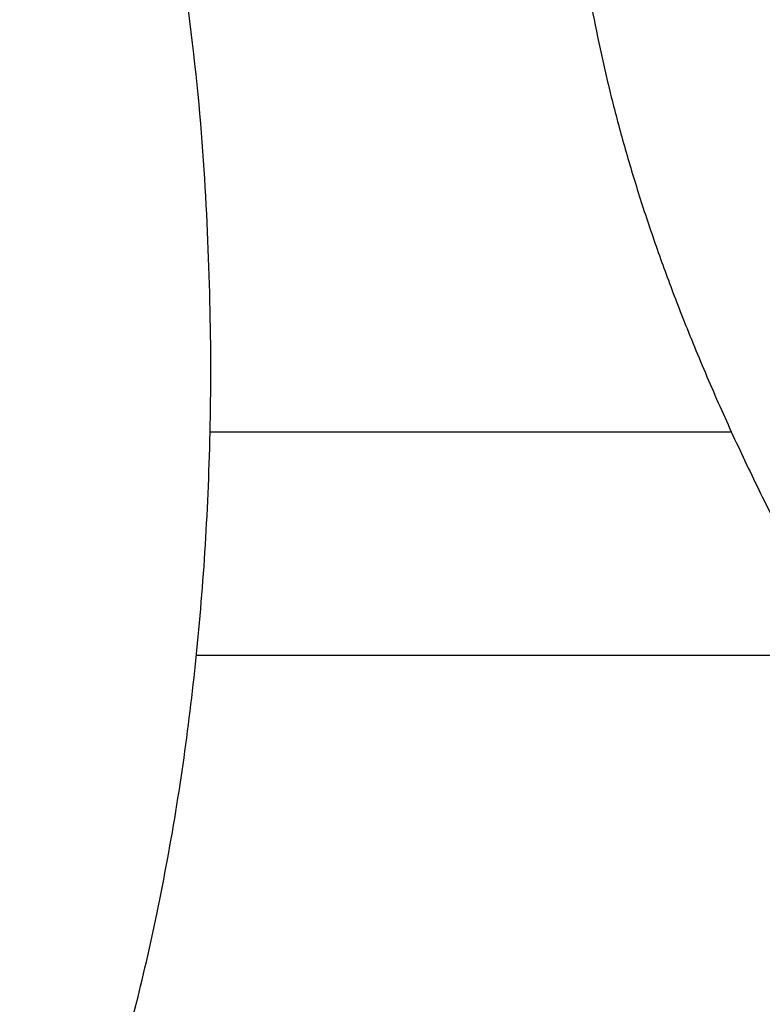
# Model space of a CAD drawing. Header units: inches. Extents: x 24 to 1128, y -74 to 748.
# Tile 316 of 557: x 590.396 to 591.054, y 227.724 to 228.596. Entities that reach past the tile are written whole.
import ezdxf

# ---------------------------------------------------------------- set-up
doc = ezdxf.new("R2010")
doc.units = ezdxf.units.IN
doc.header["$LTSCALE"] = 32
doc.header["$MEASUREMENT"] = 0
doc.layers.add('Visible (ANSI)', color=7, linetype='Continuous', lineweight=30)

msp = doc.modelspace()

# ---------------------------------------------------------------- linework, layer by layer
at = {"layer": 'Visible (ANSI)'}
for p, q in [((590.56472, 228.23079), (591.02651, 228.23079)), ((591.13047, 228.03267), (590.55259, 228.03267))]:
    msp.add_line(p, q, dxfattribs=at)
for points, knots in [([(590.55217, 232.2926), (590.19888, 232.64746), (590.08265, 232.70058), (589.83065, 232.9027), (589.26904, 233.16849), (588.78495, 233.31255), (588.43486, 233.38117), (587.92352, 233.41799), (587.54334, 233.39663), (587.29549, 233.3652), (586.71671, 233.24382), (585.75286, 232.69557), (585.35659, 232.0192), (585.16963, 231.39974), (585.14485, 230.64136), (585.41695, 229.9699), (585.71541, 229.53328), (586.56663, 228.99208), (586.95875, 228.85924), (587.65325, 228.63493), (588.07019, 228.44552), (588.21788, 228.3525), (588.32307, 228.26959), (588.35162, 228.10006), (588.30702, 227.95469), (588.15513, 227.80874), (587.70687, 227.73973), (587.47404, 227.80135), (587.11578, 227.91506), (586.68622, 228.11637), (586.32641, 228.39381), (586.1567, 228.59611), (585.95185, 228.81035)], [0, 0, 0, 0, 0, 0.074085, 0.10269, 0.133689, 0.16679, 0.198605, 0.227525, 0.257011, 0.291036, 0.329253, 0.371353, 0.415239, 0.455898, 0.494781, 0.535382, 0.575034, 0.615343, 0.653819, 0.685392, 0.711703, 0.732004, 0.749282, 0.767325, 0.789255, 0.813362, 0.840082, 0.86874, 0.896879, 0.925496, 1, 1, 1, 1, 1]), ([(584.78633, 227.09196), (585.11, 226.84877), (585.37312, 226.38759), (586.67498, 225.88725), (587.53668, 225.75975), (588.54822, 225.82695), (589.22366, 226.13742), (589.9724, 226.57737), (590.4475, 227.44157), (590.54721, 227.89914), (590.58757, 228.32828), (590.5127, 229.10245), (589.98977, 229.8641), (589.53042, 230.13927), (589.21602, 230.34927), (588.48323, 230.59753), (588.14957, 230.73285), (587.72948, 230.88567), (587.59765, 230.96259), (587.42558, 231.06274), (587.39123, 231.20559), (587.41053, 231.30716), (587.47182, 231.41026), (587.64471, 231.47399), (587.88518, 231.50928), (588.06481, 231.50697), (588.4942, 231.40607), (588.9558, 231.18691), (589.2176, 230.94266), (589.41883, 230.72191), (589.5274, 230.61532)], [0, 0, 0, 0, 0, 0.107991, 0.154721, 0.201249, 0.247092, 0.294045, 0.337268, 0.377117, 0.415859, 0.454911, 0.494638, 0.534662, 0.574373, 0.610521, 0.645386, 0.677292, 0.703632, 0.725706, 0.744086, 0.761302, 0.778538, 0.797356, 0.818035, 0.842792, 0.870677, 0.899937, 0.930619, 1, 1, 1, 1, 1]), ([(590.87479, 228.89808), (590.88202, 228.79574), (590.87666, 228.57904), (591.01127, 228.22038), (591.23989, 227.83642), (591.64856, 227.49857), (592.13238, 227.31349), (592.35836, 227.31037), (592.62505, 227.30832)], [-1, -1, -1, -1, -1, -0.731413, -0.604115, -0.468846, -0.333858, 0, 0, 0, 0, 0])]:
    msp.add_open_spline(points, degree=4, knots=knots, dxfattribs=at)

doc.saveas('drawing.dxf')
